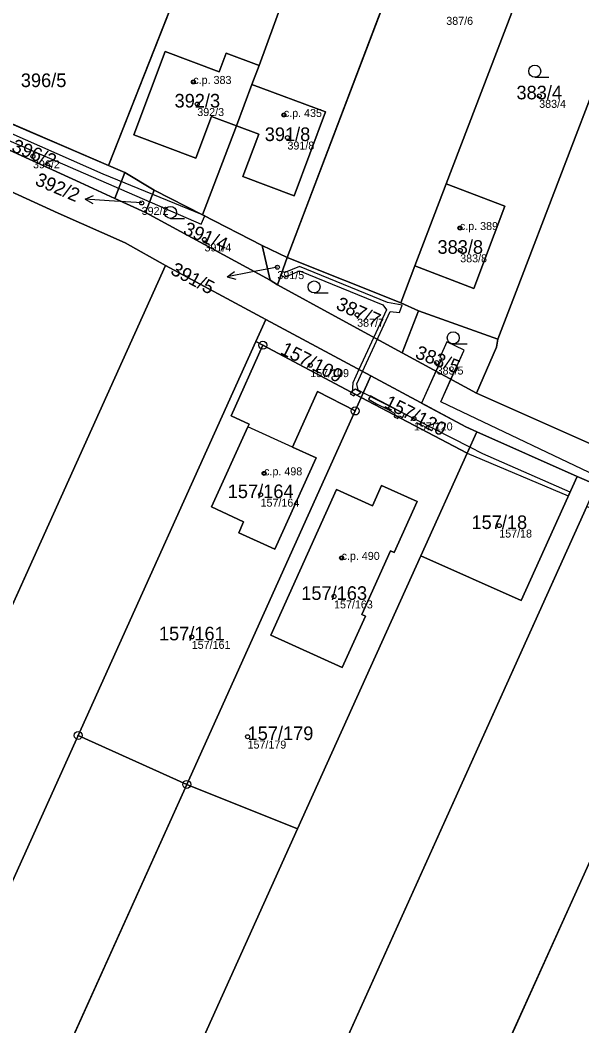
# Model space of a CAD drawing. Extents: x -603967 to -594699, y -1179315 to -1165625.
# Drawn here: x -597987.7 to -597917.6, y -1172597.4 to -1172471.7 of the extents above; entities that cross this region are included whole.
import ezdxf

# ---------------------------------------------------------------- set-up
doc = ezdxf.new("R2010")
doc.units = 0
for name, color, linetype in [('Definiční body', 7, 'Continuous'), ('Hranice parcel', 7, 'Continuous'), ('Parcelní čísla', 7, 'Continuous'), ('Polygon budovy', 7, 'Continuous'), ('Polygon parcely', 7, 'Continuous'), ('Pop  PČ popisy', 7, 'Continuous'), ('Vnitřní kresba', 7, 'Continuous'), ('Věcná břemena k části', 7, 'Continuous'), ('Značky bodu BP', 7, 'Continuous'), ('Značky budov', 7, 'Continuous'), ('Značky kultur', 7, 'Continuous')]:
    doc.layers.add(name, color=color, linetype=linetype)

msp = doc.modelspace()

# ---------------------------------------------------------------- linework, layer by layer
at = {"layer": 'Definiční body'}
for centre in [(-597966.11, -1172479.45994), (-597922.93, -1172481.20994), (-597965.62, -1172482.22994), (-597954.81, -1172483.58994), (-597954.36, -1172486.41994), (-597986.13, -1172488.75994), (-597972.56, -1172494.57994), (-597932.83, -1172497.70994), (-597964.72, -1172499.13994), (-597932.79, -1172500.49994), (-597955.62, -1172502.59994), (-597945.66, -1172508.54994), (-597951.51, -1172514.83994), (-597935.73, -1172514.51994), (-597938.57, -1172521.49994), (-597957.27, -1172528.34994), (-597957.72, -1172531.01994), (-597927.92, -1172534.87994), (-597947.6, -1172538.90994), (-597948.54, -1172543.72994), (-597966.31, -1172548.77994), (-597959.34, -1172561.23994)]:
    msp.add_circle(centre, 0.25, dxfattribs=at)
at = {"layer": 'Hranice parcel'}
for p, q in [((-597952.43, -1172428.29), (-597976.69, -1172489.91)), ((-597957.89, -1172477.4), (-597947.52, -1172448.98)), ((-597936.19, -1172453.47), (-597954.39, -1172501.41)), ((-597922.72, -1172461.3), (-597934.53, -1172492.19)), ((-597962.01, -1172475.86), (-597957.89, -1172477.4)), ((-597957.89, -1172477.4), (-597958.79, -1172479.8)), ((-597925.81, -1172505.64), (-597914.89, -1172477.15)), ((-597960.72, -1172484.95), (-597958.79, -1172479.8)), ((-597994.78, -1172482.12), (-597976.69, -1172489.91)), ((-597960.72, -1172484.95), (-597963.84, -1172483.78)), ((-597964.96, -1172496.04), (-597960.72, -1172484.95)), ((-597957.94, -1172485.98), (-597960.72, -1172484.95)), ((-597990.05, -1172487.54), (-597980.25, -1172492.02)), ((-597976.69, -1172489.91), (-597974.67, -1172490.78)), ((-597974.67, -1172490.78), (-597975.91, -1172494)), ((-597974.67, -1172490.78), (-597971, -1172492.97)), ((-597980.25, -1172492.02), (-597975.91, -1172494)), ((-597938.44, -1172502.41), (-597934.53, -1172492.19)), ((-597972.07, -1172495.76), (-597971, -1172492.97)), ((-597971, -1172492.97), (-597964.96, -1172496.04)), ((-597975.91, -1172494), (-597972.07, -1172495.76)), ((-597956.52, -1172504.21), (-597972.07, -1172495.76)), ((-597964.96, -1172496.04), (-597957.53, -1172499.87)), ((-597957.53, -1172499.87), (-597954.39, -1172501.41)), ((-597956.52, -1172504.21), (-597957.53, -1172499.87)), ((-597955.6, -1172504.81), (-597954.39, -1172501.41)), ((-597954.39, -1172501.41), (-597940.22, -1172507.07)), ((-598053.35, -1172688.12), (-597969.58, -1172502.4)), ((-597957.05, -1172509.13), (-597969.58, -1172502.4)), ((-597938.44, -1172502.41), (-597940.22, -1172507.07)), ((-597955.6, -1172504.81), (-597956.52, -1172504.21)), ((-597928.1, -1172511.61), (-597925.81, -1172505.64)), ((-597940.22, -1172507.07), (-597938.01, -1172508.05)), ((-597938.01, -1172508.05), (-597940.02, -1172513.3)), ((-597938.01, -1172508.05), (-597928.1, -1172511.61)), ((-597958.29, -1172511.88), (-597957.05, -1172509.13)), ((-597957.05, -1172509.13), (-597943.93, -1172516.18)), ((-597980.49, -1172561.09), (-597958.29, -1172511.88)), ((-597958.29, -1172511.88), (-597957.43, -1172512.34)), ((-597957.43, -1172512.34), (-597945.14, -1172518.86)), ((-597940.02, -1172513.3), (-597930.76, -1172518.32)), ((-597945.14, -1172518.86), (-597943.93, -1172516.18)), ((-597945.91, -1172520.56), (-597945.14, -1172518.86)), ((-597945.14, -1172518.86), (-597931.93, -1172525.83)), ((-597930.76, -1172518.32), (-597915.41, -1172525.15)), ((-597966.94, -1172567.2), (-597945.91, -1172520.56)), ((-597930.72, -1172523.16), (-597931.93, -1172525.83)), ((-597918.2, -1172528.73), (-597930.72, -1172523.16)), ((-597931.93, -1172525.83), (-597937.71, -1172538.64)), ((-597915.79, -1172529.8), (-597918.2, -1172528.73)), ((-597998.42, -1172713.03), (-597917, -1172532.48)), ((-597937.71, -1172538.64), (-597953.1, -1172572.77)), ((-597981.5, -1172720.7), (-597900.05, -1172540.09)), ((-598040.43, -1172693.99), (-597980.49, -1172561.09)), ((-597966.94, -1172567.2), (-597980.49, -1172561.09)), ((-598026.89, -1172700.12), (-597966.94, -1172567.2)), ((-597953.1, -1172572.77), (-597966.94, -1172567.2)), ((-598013.32, -1172706.28), (-597953.1, -1172572.77))]:
    msp.add_line(p, q, dxfattribs=at)
for points in [[(-597963.84, -1172483.78), (-597965.78, -1172488.97), (-597973.56, -1172486.08), (-597969.63, -1172475.68), (-597962.89, -1172478.21), (-597962.01, -1172475.86)], [(-597958.79, -1172479.8), (-597949.63, -1172483.21), (-597953.52, -1172493.67), (-597959.92, -1172491.29), (-597957.94, -1172485.98)], [(-597934.53, -1172492.19), (-597927.2, -1172494.99), (-597931.11, -1172505.27), (-597938.44, -1172502.41)], [(-597969.58, -1172502.4), (-597974.62, -1172499.54), (-597982.97, -1172495.86), (-597989.99, -1172492.64)], [(-597940.02, -1172513.3), (-597948, -1172508.98), (-597955.6, -1172504.81)], [(-597945.91, -1172520.56), (-597950.59, -1172518.14), (-597953.71, -1172525.09), (-597950.79, -1172526.41), (-597955.95, -1172537.81), (-597960.45, -1172535.76), (-597959.83, -1172534.4), (-597963.85, -1172532.55), (-597959.3, -1172522.55), (-597959.14, -1172522.19), (-597961.39, -1172521.16), (-597957.43, -1172512.34)], [(-597930.76, -1172518.32), (-597928.27, -1172512.58), (-597928.1, -1172511.61)], [(-597943.93, -1172516.18), (-597932.08, -1172522.55), (-597930.72, -1172523.16)], [(-597937.71, -1172538.64), (-597925.19, -1172544.23), (-597918.2, -1172528.73)], [(-597947.52, -1172552.59), (-597944.63, -1172546.19), (-597945.07, -1172546), (-597941.48, -1172538.02), (-597941.03, -1172538.22), (-597938.18, -1172531.88), (-597942.61, -1172529.87), (-597943.76, -1172532.4), (-597948.22, -1172530.37), (-597956.45, -1172548.58), (-597947.52, -1172552.59)]]:
    msp.add_lwpolyline(points, dxfattribs=at)
at = {"layer": 'Polygon budovy'}
for points in [[(-597962.89, -1172478.21), (-597969.63, -1172475.68), (-597973.56, -1172486.08), (-597965.78, -1172488.97), (-597963.84, -1172483.78), (-597960.72, -1172484.95), (-597958.79, -1172479.8), (-597957.89, -1172477.4), (-597962.01, -1172475.86)], [(-597958.79, -1172479.8), (-597960.72, -1172484.95), (-597957.94, -1172485.98), (-597959.92, -1172491.29), (-597953.52, -1172493.67), (-597949.63, -1172483.21)], [(-597934.53, -1172492.19), (-597938.44, -1172502.41), (-597931.11, -1172505.27), (-597927.2, -1172494.99)], [(-597963.85, -1172532.55), (-597959.83, -1172534.4), (-597960.45, -1172535.76), (-597955.95, -1172537.81), (-597950.79, -1172526.41), (-597953.71, -1172525.09), (-597959.3, -1172522.55)], [(-597947.52, -1172552.59), (-597944.63, -1172546.19), (-597945.07, -1172546), (-597941.48, -1172538.02), (-597941.03, -1172538.22), (-597938.18, -1172531.88), (-597942.61, -1172529.87), (-597943.76, -1172532.4), (-597948.22, -1172530.37), (-597956.45, -1172548.58)]]:
    msp.add_lwpolyline(points, close=True, dxfattribs=at)
at = {"layer": 'Polygon parcely'}
for points in [[(-597971.54, -1172420.55), (-597972.94, -1172420.06), (-597996.28, -1172481.47), (-597994.78, -1172482.12), (-597976.69, -1172489.91), (-597952.43, -1172428.29), (-597954.97, -1172427.19), (-597962.21, -1172424.41), (-597964.13, -1172429.19), (-597973.51, -1172425.78)], [(-597962.89, -1172478.21), (-597962.01, -1172475.86), (-597957.89, -1172477.4), (-597947.52, -1172448.98), (-597941.7, -1172433.01), (-597941.57, -1172432.67), (-597946.8, -1172430.62), (-597950.85, -1172428.97), (-597952.43, -1172428.29), (-597976.69, -1172489.91), (-597974.67, -1172490.78), (-597971, -1172492.97), (-597964.96, -1172496.04), (-597960.72, -1172484.95), (-597963.84, -1172483.78), (-597965.78, -1172488.97), (-597973.56, -1172486.08), (-597969.63, -1172475.68)], [(-597954.39, -1172501.41), (-597940.22, -1172507.07), (-597938.44, -1172502.41), (-597934.53, -1172492.19), (-597922.72, -1172461.3), (-597925.05, -1172460.12), (-597918.59, -1172441.57), (-597921.32, -1172440.45), (-597929.95, -1172437.22), (-597936.19, -1172453.47)], [(-597957.94, -1172485.98), (-597960.72, -1172484.95), (-597964.96, -1172496.04), (-597957.53, -1172499.87), (-597954.39, -1172501.41), (-597936.19, -1172453.47), (-597947.52, -1172448.98), (-597957.89, -1172477.4), (-597958.79, -1172479.8), (-597949.63, -1172483.21), (-597953.52, -1172493.67), (-597959.92, -1172491.29)], [(-597928.1, -1172511.61), (-597925.81, -1172505.64), (-597914.89, -1172477.15), (-597910.8, -1172466.49), (-597920.4, -1172462.2), (-597922.72, -1172461.3), (-597934.53, -1172492.19), (-597927.2, -1172494.99), (-597931.11, -1172505.27), (-597938.44, -1172502.41), (-597940.22, -1172507.07), (-597938.01, -1172508.05)], [(-597960.72, -1172484.95), (-597958.79, -1172479.8), (-597957.89, -1172477.4), (-597962.01, -1172475.86), (-597962.89, -1172478.21), (-597969.63, -1172475.68), (-597973.56, -1172486.08), (-597965.78, -1172488.97), (-597963.84, -1172483.78)], [(-597915.41, -1172525.15), (-597913.16, -1172519.24), (-597912.92, -1172518.61), (-597910.79, -1172512.78), (-597900.2, -1172482.53), (-597914.89, -1172477.15), (-597925.81, -1172505.64), (-597928.1, -1172511.61), (-597928.27, -1172512.58), (-597930.76, -1172518.32)], [(-597957.94, -1172485.98), (-597959.92, -1172491.29), (-597953.52, -1172493.67), (-597949.63, -1172483.21), (-597958.79, -1172479.8), (-597960.72, -1172484.95)], [(-597990.05, -1172487.54), (-597980.25, -1172492.02), (-597975.91, -1172494), (-597974.67, -1172490.78), (-597976.69, -1172489.91), (-597994.78, -1172482.12), (-597995.9, -1172485.1)], [(-597975.91, -1172494), (-597972.07, -1172495.76), (-597971, -1172492.97), (-597974.67, -1172490.78)], [(-597938.44, -1172502.41), (-597931.11, -1172505.27), (-597927.2, -1172494.99), (-597934.53, -1172492.19)], [(-598073.95, -1172678.78), (-598066.92, -1172681.97), (-598053.35, -1172688.12), (-597969.58, -1172502.4), (-597974.62, -1172499.54), (-597982.97, -1172495.86), (-597989.99, -1172492.64)], [(-597956.52, -1172504.21), (-597957.53, -1172499.87), (-597964.96, -1172496.04), (-597971, -1172492.97), (-597972.07, -1172495.76)], [(-597955.6, -1172504.81), (-597954.39, -1172501.41), (-597957.53, -1172499.87), (-597956.52, -1172504.21)], [(-597938.01, -1172508.05), (-597940.22, -1172507.07), (-597954.39, -1172501.41), (-597955.6, -1172504.81), (-597948, -1172508.98), (-597940.02, -1172513.3)], [(-597958.29, -1172511.88), (-597957.05, -1172509.13), (-597969.58, -1172502.4), (-598053.35, -1172688.12), (-598040.43, -1172693.99), (-597980.49, -1172561.09)], [(-597940.02, -1172513.3), (-597930.76, -1172518.32), (-597928.27, -1172512.58), (-597928.1, -1172511.61), (-597938.01, -1172508.05)], [(-597958.29, -1172511.88), (-597957.43, -1172512.34), (-597945.14, -1172518.86), (-597943.93, -1172516.18), (-597957.05, -1172509.13)], [(-597966.94, -1172567.2), (-597945.91, -1172520.56), (-597950.59, -1172518.14), (-597953.71, -1172525.09), (-597950.79, -1172526.41), (-597955.95, -1172537.81), (-597960.45, -1172535.76), (-597959.83, -1172534.4), (-597963.85, -1172532.55), (-597959.3, -1172522.55), (-597959.14, -1172522.19), (-597961.39, -1172521.16), (-597957.43, -1172512.34), (-597958.29, -1172511.88), (-597980.49, -1172561.09)], [(-597945.91, -1172520.56), (-597945.14, -1172518.86), (-597957.43, -1172512.34), (-597961.39, -1172521.16), (-597959.14, -1172522.19), (-597959.3, -1172522.55), (-597963.85, -1172532.55), (-597959.83, -1172534.4), (-597960.45, -1172535.76), (-597955.95, -1172537.81), (-597950.79, -1172526.41), (-597953.71, -1172525.09), (-597950.59, -1172518.14)], [(-597931.93, -1172525.83), (-597930.72, -1172523.16), (-597932.08, -1172522.55), (-597943.93, -1172516.18), (-597945.14, -1172518.86)], [(-597966.94, -1172567.2), (-597953.1, -1172572.77), (-597937.71, -1172538.64), (-597931.93, -1172525.83), (-597945.14, -1172518.86), (-597945.91, -1172520.56)], [(-597931.93, -1172525.83), (-597937.71, -1172538.64), (-597925.19, -1172544.23), (-597918.2, -1172528.73), (-597930.72, -1172523.16)], [(-597953.1, -1172572.77), (-598013.32, -1172706.28), (-597998.42, -1172713.03), (-597917, -1172532.48), (-597915.79, -1172529.8), (-597918.2, -1172528.73), (-597925.19, -1172544.23), (-597937.71, -1172538.64)], [(-597947.52, -1172552.59), (-597956.45, -1172548.58), (-597948.22, -1172530.37), (-597943.76, -1172532.4), (-597942.61, -1172529.87), (-597938.18, -1172531.88), (-597941.03, -1172538.22), (-597941.48, -1172538.02), (-597945.07, -1172546), (-597944.63, -1172546.19)], [(-597947.52, -1172552.59), (-597944.63, -1172546.19), (-597945.07, -1172546), (-597941.48, -1172538.02), (-597941.03, -1172538.22), (-597938.18, -1172531.88), (-597942.61, -1172529.87), (-597943.76, -1172532.4), (-597948.22, -1172530.37), (-597956.45, -1172548.58)], [(-597981.5, -1172720.7), (-597900.05, -1172540.09), (-597917, -1172532.48), (-597998.42, -1172713.03), (-597995.36, -1172714.41)], [(-597967.63, -1172726.98), (-597908.34, -1172595.48), (-597897.09, -1172570.53), (-597886.16, -1172546.28), (-597900.05, -1172540.09), (-597981.5, -1172720.7)], [(-598026.89, -1172700.12), (-597966.94, -1172567.2), (-597980.49, -1172561.09), (-598040.43, -1172693.99)], [(-598013.32, -1172706.28), (-597953.1, -1172572.77), (-597966.94, -1172567.2), (-598026.89, -1172700.12)]]:
    msp.add_lwpolyline(points, close=True, dxfattribs=at)
for points in [[(-597829.86, -1172563.33), (-597836.63, -1172560.28), (-597840.08, -1172558.72), (-597845.92, -1172556.09), (-597851.71, -1172553.47), (-597859.44, -1172550.03), (-597865.1, -1172547.51), (-597873.28, -1172543.88), (-597879.27, -1172541.22), (-597887.49, -1172537.56), (-597897.79, -1172532.98), (-597906.09, -1172529.29), (-597915.41, -1172525.15), (-597930.76, -1172518.32), (-597940.02, -1172513.3), (-597948, -1172508.98), (-597955.6, -1172504.81), (-597956.52, -1172504.21), (-597972.07, -1172495.76), (-597975.91, -1172494), (-597980.25, -1172492.02), (-597990.05, -1172487.54)], [(-597989.99, -1172492.64), (-597982.97, -1172495.86), (-597974.62, -1172499.54), (-597969.58, -1172502.4), (-597957.05, -1172509.13), (-597943.93, -1172516.18), (-597932.08, -1172522.55), (-597930.72, -1172523.16), (-597918.2, -1172528.73), (-597915.79, -1172529.8), (-597912.72, -1172531.17), (-597898.82, -1172537.37), (-597887.48, -1172542.37), (-597871.05, -1172549.73), (-597863.9, -1172552.91), (-597850.14, -1172559.04), (-597838.77, -1172564.1), (-597826.7, -1172569.58), (-597812.55, -1172576.08), (-597790.52, -1172586.15), (-597780.54, -1172590.71), (-597769.98, -1172595.53), (-597758.71, -1172600.69)]]:
    msp.add_lwpolyline(points, dxfattribs=at)
at = {"layer": 'Pop  PČ popisy'}
for p, q in [((-597979.614, -1172494.091), (-597978.58, -1172493.661)), ((-597976.62, -1172494.3), (-597979.614, -1172494.091)), ((-597979.614, -1172494.091), (-597978.65, -1172494.66)), ((-597972.56, -1172494.58), (-597976.62, -1172494.3)), ((-597955.62, -1172502.6), (-597958.92, -1172503.23)), ((-597961.866, -1172503.803), (-597960.978, -1172503.12)), ((-597958.92, -1172503.23), (-597961.866, -1172503.803)), ((-597961.866, -1172503.803), (-597960.787, -1172504.103))]:
    msp.add_line(p, q, dxfattribs=at)
at = {"layer": 'Vnitřní kresba'}
msp.add_line((-597953.71, -1172525.09), (-597959.3, -1172522.55), dxfattribs=at)
at = {"layer": 'Věcná břemena k části'}
for points in [[(-597965.12, -1172497.21), (-597964.67, -1172496.17), (-597964.96, -1172496.04), (-597977.37, -1172490.97), (-598002.93, -1172479.68), (-598003.33, -1172480.6)], [(-597931.93, -1172525.83), (-597931.59, -1172525.09), (-597944.89, -1172518.3), (-597945.53, -1172517.98), (-597945.69, -1172517.16), (-597944.98, -1172515.61), (-597941.55, -1172508.12), (-597940.38, -1172508.25), (-597940.02, -1172507.34), (-597941.86, -1172507.01), (-597952.87, -1172502.51), (-597954.68, -1172503.28), (-597955, -1172503.12), (-597955.17, -1172503.6), (-597954.7, -1172503.83), (-597952.86, -1172503.05), (-597942.46, -1172507.3), (-597942.01, -1172507.92), (-597945.43, -1172515.38), (-597946.18, -1172517.03), (-597946.3, -1172518.24), (-597945.14, -1172518.86)], [(-597935.82, -1172515.59), (-597937.64, -1172519.57), (-597932.08, -1172522.55), (-597930.72, -1172523.16), (-597918.2, -1172528.73), (-597915.79, -1172529.8), (-597913.6, -1172530.79), (-597913.19, -1172529.89), (-597935.23, -1172519.42), (-597933.95, -1172516.6), (-597932.28, -1172512.96), (-597934.44, -1172511.94), (-597935.34, -1172513.86), (-597935.08, -1172513.98)], [(-597946.07, -1172518.66), (-597945.9, -1172518.45), (-597946.39, -1172518.2), (-597946.51, -1172518.42)], [(-597946.39, -1172518.2), (-597945.69, -1172518.57), (-597945.21, -1172518.25), (-597945.87, -1172517.85), (-597946.3, -1172518.1)], [(-597941, -1172521.04), (-597940.48, -1172521.32), (-597940.39, -1172521.15), (-597939.98, -1172521.36), (-597939.75, -1172520.91), (-597940.63, -1172520.46), (-597941.63, -1172519.91), (-597943.01, -1172519.22), (-597943.98, -1172518.66), (-597944.23, -1172519.09), (-597943.25, -1172519.66), (-597941.87, -1172520.35), (-597940.99, -1172520.84)], [(-597940.48, -1172521.32), (-597941, -1172521.04), (-597941.02, -1172521.28), (-597940.58, -1172521.51)], [(-597931.59, -1172525.09), (-597931.93, -1172525.83), (-597919.3, -1172531.16), (-597919.08, -1172530.68), (-597929.96, -1172525.92)]]:
    msp.add_lwpolyline(points, close=True, dxfattribs=at)
msp.add_lwpolyline([(-597913.19, -1172529.89), (-597935.23, -1172519.42), (-597932.28, -1172512.96), (-597934.44, -1172511.94), (-597935.34, -1172513.86), (-597935.08, -1172513.98), (-597937.64, -1172519.57), (-597932.08, -1172522.55), (-597930.72, -1172523.16), (-597918.2, -1172528.73), (-597915.79, -1172529.8)], dxfattribs=at)
at = {"layer": 'Značky bodu BP'}
for centre, radius in [((-597957.43, -1172512.33988), 0.5), ((-597957.43, -1172512.33988), 0.0303), ((-597945.91, -1172520.55988), 0.5), ((-597945.91, -1172520.55988), 0.0303), ((-597980.48995, -1172561.08989), 0.5), ((-597980.48995, -1172561.08989), 0.0303), ((-597966.93995, -1172567.19989), 0.5), ((-597966.93995, -1172567.19989), 0.0303)]:
    msp.add_circle(centre, radius, dxfattribs=at)
at = {"layer": 'Značky budov'}
for centre in [(-597966.1168, -1172479.45916), (-597954.8168, -1172483.58916), (-597932.8368, -1172497.70916), (-597957.2768, -1172528.34916), (-597947.6068, -1172538.90916)]:
    msp.add_circle(centre, 0.175, dxfattribs=at)
at = {"layer": 'Značky kultur'}
for p, q in [((-597923.483, -1172478.87), (-597921.733, -1172478.87)), ((-597968.963, -1172496.5), (-597967.213, -1172496.5)), ((-597951.033, -1172505.82), (-597949.283, -1172505.82)), ((-597933.663, -1172512.17), (-597931.913, -1172512.17))]:
    msp.add_line(p, q, dxfattribs=at)
for centre in [(-597923.48286, -1172478.11981), (-597968.96286, -1172495.74981), (-597951.03286, -1172505.06981), (-597933.66286, -1172511.41981)]:
    msp.add_circle(centre, 0.75, dxfattribs=at)

# ---------------------------------------------------------------- texts
at = {"layer": 'Definiční body'}
for s, p in [('387/6', (-597934.53, -1172472.329)), ('c.p. 383', (-597966.11, -1172479.71)), ('383/4', (-597922.93, -1172482.699)), ('392/3', (-597965.62, -1172483.719)), ('c.p. 435', (-597954.81, -1172483.84)), ('391/8', (-597954.36, -1172487.909)), ('396/2', (-597986.13, -1172490.249)), ('392/2', (-597972.56, -1172496.069)), ('c.p. 389', (-597932.83, -1172497.96)), ('391/4', (-597964.72, -1172500.629)), ('383/8', (-597932.79, -1172501.989)), ('391/5', (-597955.62, -1172504.089)), ('387/7', (-597945.66, -1172510.039)), ('383/5', (-597935.73, -1172516.009)), ('157/109', (-597951.51, -1172516.329)), ('157/120', (-597938.57, -1172522.989)), ('c.p. 498', (-597957.27, -1172528.6)), ('157/164', (-597957.72, -1172532.509)), ('157/18', (-597927.92, -1172536.369)), ('c.p. 490', (-597947.6, -1172539.16)), ('157/163', (-597948.54, -1172545.219)), ('157/161', (-597966.31, -1172550.269)), ('157/179', (-597959.34, -1172562.729))]:
    msp.add_text(s, height=0.999996, dxfattribs=at).set_placement(p)
at = {"layer": 'Parcelní čísla'}
for s, p in [('396/5', (-597987.65, -1172480.105)), ('383/4', (-597925.766, -1172481.635)), ('392/3', (-597968.456, -1172482.655)), ('391/8', (-597957.196, -1172486.845)), ('383/8', (-597935.626, -1172500.925)), ('157/164', (-597961.816, -1172531.445)), ('157/18', (-597931.386, -1172535.305)), ('157/163', (-597952.636, -1172544.155)), ('157/161', (-597970.406, -1172549.205)), ('157/179', (-597959.34, -1172561.665))]:
    msp.add_text(s, height=1.699998, dxfattribs=at).set_placement(p)
for s, rotation, p in [('396/2', 338, (-597988.918, -1172488.091)), ('392/2', 337, (-597985.997, -1172492.274)), ('391/4', 337, (-597967.496, -1172498.423)), ('391/5', 332, (-597969.082, -1172503.392)), ('387/7', 336, (-597948.423, -1172507.784)), ('157/109', 333, (-597955.353, -1172513.358)), ('383/5', 339, (-597938.53, -1172513.9)), ('157/120', 333, (-597942.413, -1172520.018))]:
    msp.add_text(s, height=1.699998, rotation=rotation, dxfattribs=at).set_placement(p)

doc.saveas('drawing.dxf')
